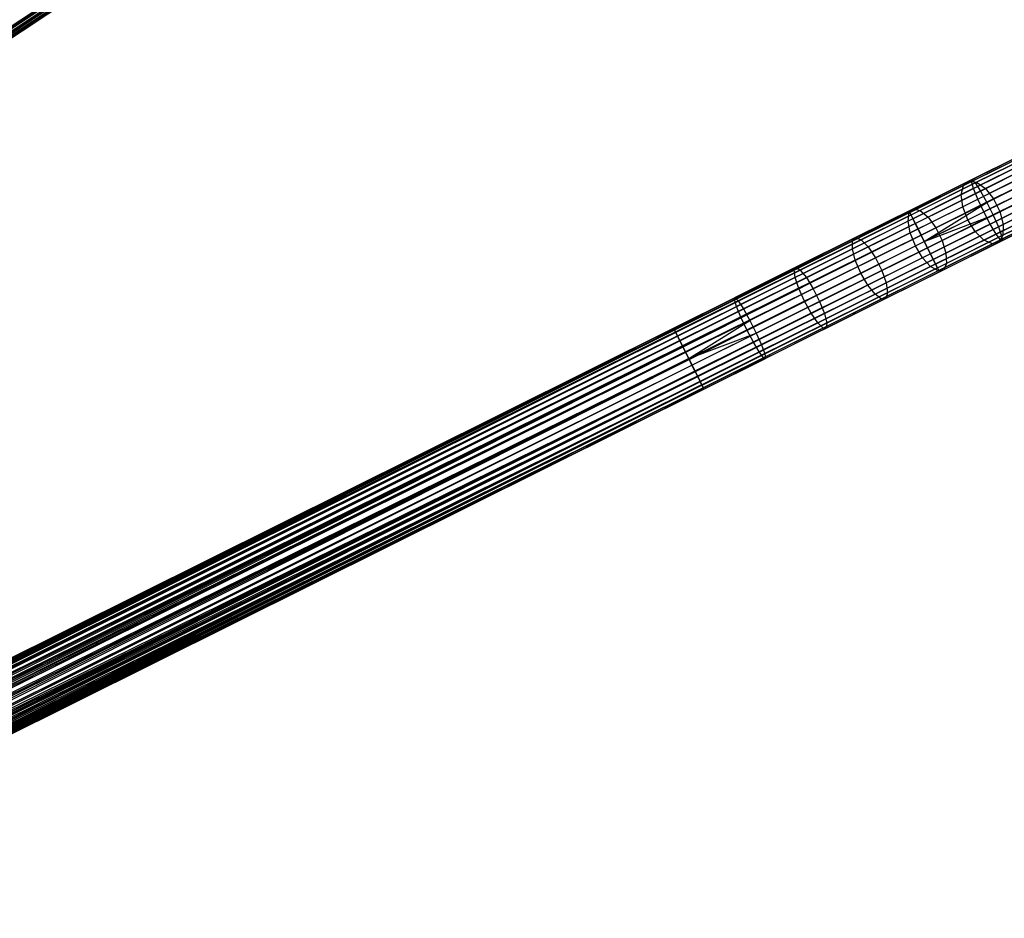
# Model space of a CAD drawing. Extents: x -189 to 189, y -189 to 189.
# Tile 551 of 591: x 124 to 153, y 55 to 82. Entities that reach past the tile are written whole.
import ezdxf

# ---------------------------------------------------------------- set-up
doc = ezdxf.new("R2010")
doc.units = 0
doc.header["$LTSCALE"] = 25.4
doc.layers.get('0').update_dxf_attribs({"linetype": 'CONTINUOUS'})

# ---------------------------------------------------------------- blocks, each defined once
blk = doc.blocks.new('CAMELEON-KENAI-C-12244_STL')
at = {"color": 0}
for p, q in [((140.865, 92.451, -10.169), (36.463, 23.272, -10.169)), ((140.865, 92.451, -10.169), (36.463, 23.272, -10.169)), ((140.865, 92.451, -10.169), (36.531, 23.17, -10)), ((140.865, 92.451, -10.169), (36.531, 23.17, -10)), ((140.865, 92.451, -10.169), (36.578, 23.099, -9.809)), ((140.865, 92.451, -10.169), (36.578, 23.099, -9.809)), ((36.377, 23.401, -8.691), (140.933, 92.349, -9)), ((36.377, 23.401, -8.691), (140.933, 92.349, -9)), ((36.463, 23.272, -8.831), (140.933, 92.349, -9)), ((36.463, 23.272, -8.831), (140.933, 92.349, -9)), ((140.933, 92.349, -9), (36.531, 23.17, -9)), ((140.933, 92.349, -9), (36.531, 23.17, -9)), ((140.933, 92.349, -9), (36.578, 23.099, -9.191)), ((140.933, 92.349, -9), (36.578, 23.099, -9.191)), ((140.98, 92.278, -9.809), (36.578, 23.099, -9.809)), ((140.98, 92.278, -9.809), (36.578, 23.099, -9.809)), ((141.004, 92.242, -9.395), (36.578, 23.099, -9.191)), ((141.004, 92.242, -9.395), (36.578, 23.099, -9.191)), ((140.98, 92.278, -9.809), (36.602, 23.062, -9.605)), ((140.98, 92.278, -9.809), (36.602, 23.062, -9.395)), ((140.98, 92.278, -9.809), (36.602, 23.062, -9.605)), ((140.98, 92.278, -9.809), (36.602, 23.062, -9.395)), ((141.004, 92.242, -9.395), (36.602, 23.062, -9.395)), ((141.004, 92.242, -9.395), (36.602, 23.062, -9.395)), ((52.282, 34.158, -158.586), (134.453, 88.202, -158.831)), ((52.282, 34.158, -158.586), (134.453, 88.202, -158.831)), ((52.382, 34.007, -158.691), (134.453, 88.202, -158.831)), ((52.382, 34.007, -158.691), (134.453, 88.202, -158.831)), ((52.468, 33.877, -158.831), (134.453, 88.202, -158.831)), ((52.468, 33.877, -158.831), (134.453, 88.202, -158.831)), ((52.468, 33.877, -160.169), (134.521, 88.1, -160)), ((52.468, 33.877, -160.169), (134.521, 88.1, -160)), ((52.468, 33.877, -158.831), (134.568, 88.029, -159.191)), ((52.468, 33.877, -158.831), (134.568, 88.029, -159.191)), ((52.536, 33.775, -160), (134.521, 88.1, -160)), ((52.536, 33.775, -160), (134.521, 88.1, -160)), ((52.536, 33.775, -159), (134.568, 88.029, -159.191)), ((52.536, 33.775, -159), (134.568, 88.029, -159.191)), ((52.583, 33.704, -159.809), (134.521, 88.1, -160)), ((52.583, 33.704, -159.809), (134.521, 88.1, -160)), ((52.583, 33.704, -159.191), (134.568, 88.029, -159.191)), ((52.583, 33.704, -159.191), (134.568, 88.029, -159.191)), ((52.583, 33.704, -159.191), (134.592, 87.993, -159.605)), ((52.583, 33.704, -159.191), (134.592, 87.993, -159.605)), ((52.583, 33.704, -159.809), (134.592, 87.993, -159.605)), ((52.583, 33.704, -159.809), (134.592, 87.993, -159.605)), ((52.607, 33.668, -159.395), (134.592, 87.993, -159.605)), ((52.607, 33.668, -159.395), (134.592, 87.993, -159.605)), ((52.607, 33.668, -159.605), (134.592, 87.993, -159.605)), ((52.607, 33.668, -159.605), (134.592, 87.993, -159.605)), ((152.227, 76.914, -9.501), (154.049, 77.822, -9.817)), ((152.227, 76.914, -9.501), (154.049, 77.822, -9.817)), ((153.477, 77.488, -155.747), (151.974, 76.74, -156.777)), ((153.477, 77.488, -155.747), (151.974, 76.74, -156.777)), ((153.667, 77.631, -156.089), (152.132, 76.867, -157.14)), ((153.667, 77.631, -156.089), (152.132, 76.867, -157.14)), ((152.208, 76.857, -9.912), (153.993, 77.746, -10.222)), ((152.208, 76.857, -9.912), (153.993, 77.746, -10.222)), ((152.268, 76.654, -10.271), (154.02, 77.527, -10.574)), ((152.268, 76.654, -10.271), (154.02, 77.527, -10.574)), ((152.32, 76.817, -9.108), (154.179, 77.743, -9.43)), ((152.32, 76.817, -9.108), (154.179, 77.743, -9.43)), ((153.924, 77.616, -156.415), (152.359, 76.837, -157.487)), ((153.924, 77.616, -156.415), (152.359, 76.837, -157.487)), ((152.473, 76.582, -8.8), (154.359, 77.522, -9.127)), ((152.473, 76.582, -8.8), (154.359, 77.522, -9.127)), ((153.387, 77.211, -155.45), (151.912, 76.477, -156.461)), ((153.387, 77.211, -155.45), (151.912, 76.477, -156.461)), ((152.395, 76.342, -10.514), (154.126, 77.203, -10.814)), ((152.395, 76.342, -10.514), (154.126, 77.203, -10.814)), ((154.204, 77.445, -156.67), (152.616, 76.654, -157.758)), ((154.204, 77.445, -156.67), (152.616, 76.654, -157.758)), ((152.657, 76.25, -8.632), (154.559, 77.197, -8.961)), ((152.657, 76.25, -8.632), (154.559, 77.197, -8.961)), ((150.385, 75.997, -9.395), (152.227, 76.914, -9.501)), ((150.385, 75.997, -9.395), (152.227, 76.914, -9.501)), ((152.208, 76.857, -9.912), (152.227, 76.914, -9.501)), ((152.208, 76.857, -9.912), (152.227, 76.914, -9.501)), ((152.227, 76.914, -9.501), (152.32, 76.817, -9.108)), ((152.227, 76.914, -9.501), (152.32, 76.817, -9.108)), ((154.459, 77.147, -156.809), (152.858, 76.35, -157.907)), ((154.459, 77.147, -156.809), (152.858, 76.35, -157.907)), ((151.974, 76.74, -156.777), (150.387, 75.95, -157.635)), ((151.974, 76.74, -156.777), (150.387, 75.95, -157.635)), ((150.404, 75.958, -9.809), (152.208, 76.857, -9.912)), ((150.404, 75.958, -9.809), (152.208, 76.857, -9.912)), ((150.442, 75.882, -9), (152.32, 76.817, -9.108)), ((150.442, 75.882, -9), (152.32, 76.817, -9.108)), ((150.497, 75.772, -10.169), (152.268, 76.654, -10.271)), ((150.497, 75.772, -10.169), (152.268, 76.654, -10.271)), ((152.132, 76.867, -157.14), (150.512, 76.06, -158.015)), ((152.132, 76.867, -157.14), (150.512, 76.06, -158.015)), ((152.359, 76.837, -157.487), (150.707, 76.014, -158.38)), ((152.359, 76.837, -157.487), (150.707, 76.014, -158.38)), ((152.616, 76.654, -157.758), (150.939, 75.819, -158.664)), ((152.616, 76.654, -157.758), (150.939, 75.819, -158.664)), ((151.912, 76.477, -156.461), (151.974, 76.74, -156.777)), ((151.912, 76.477, -156.461), (151.974, 76.74, -156.777)), ((153.414, 76.849, -155.248), (151.957, 76.123, -156.247)), ((153.414, 76.849, -155.248), (151.957, 76.123, -156.247)), ((151.974, 76.74, -156.777), (152.132, 76.867, -157.14)), ((151.974, 76.74, -156.777), (152.132, 76.867, -157.14)), ((152.132, 76.867, -157.14), (152.359, 76.837, -157.487)), ((152.132, 76.867, -157.14), (152.359, 76.837, -157.487)), ((152.268, 76.654, -10.271), (152.208, 76.857, -9.912)), ((152.268, 76.654, -10.271), (152.208, 76.857, -9.912)), ((152.395, 76.342, -10.514), (152.268, 76.654, -10.271)), ((152.395, 76.342, -10.514), (152.268, 76.654, -10.271)), ((152.32, 76.817, -9.108), (152.473, 76.582, -8.8)), ((152.32, 76.817, -9.108), (152.473, 76.582, -8.8)), ((152.359, 76.837, -157.487), (152.616, 76.654, -157.758)), ((152.359, 76.837, -157.487), (152.616, 76.654, -157.758)), ((154.291, 76.831, -10.898), (152.569, 75.974, -10.6)), ((154.291, 76.831, -10.898), (152.569, 75.974, -10.6)), ((152.616, 76.654, -157.758), (152.858, 76.35, -157.907)), ((152.616, 76.654, -157.758), (152.858, 76.35, -157.907)), ((152.843, 75.878, -8.632), (154.745, 76.825, -8.961)), ((152.843, 75.878, -8.632), (154.745, 76.825, -8.961)), ((154.644, 76.775, -156.809), (153.043, 75.978, -157.907)), ((154.644, 76.775, -156.809), (153.043, 75.978, -157.907)), ((151.912, 76.477, -156.461), (150.354, 75.701, -157.303)), ((151.912, 76.477, -156.461), (150.354, 75.701, -157.303)), ((150.566, 75.633, -8.691), (152.473, 76.582, -8.8)), ((150.566, 75.633, -8.691), (152.473, 76.582, -8.8)), ((150.647, 75.471, -10.414), (152.395, 76.342, -10.514)), ((150.647, 75.471, -10.414), (152.395, 76.342, -10.514)), ((152.858, 76.35, -157.907), (151.167, 75.508, -158.82)), ((152.858, 76.35, -157.907), (151.167, 75.508, -158.82)), ((151.957, 76.123, -156.247), (151.912, 76.477, -156.461)), ((151.957, 76.123, -156.247), (151.912, 76.477, -156.461)), ((152.101, 75.741, -156.171), (153.551, 76.463, -155.177)), ((152.101, 75.741, -156.171), (153.551, 76.463, -155.177)), ((152.569, 75.974, -10.6), (152.395, 76.342, -10.514)), ((152.569, 75.974, -10.6), (152.395, 76.342, -10.514)), ((152.473, 76.582, -8.8), (152.657, 76.25, -8.632)), ((152.473, 76.582, -8.8), (152.657, 76.25, -8.632)), ((152.758, 75.614, -10.514), (154.488, 76.475, -10.814)), ((152.758, 75.614, -10.514), (154.488, 76.475, -10.814)), ((152.858, 76.35, -157.907), (153.043, 75.978, -157.907)), ((152.858, 76.35, -157.907), (153.043, 75.978, -157.907)), ((152.997, 75.53, -8.8), (154.883, 76.469, -9.127)), ((152.997, 75.53, -8.8), (154.883, 76.469, -9.127)), ((154.728, 76.392, -156.67), (153.14, 75.602, -157.758)), ((154.728, 76.392, -156.67), (153.14, 75.602, -157.758)), ((150.512, 76.06, -158.015), (148.821, 75.218, -158.705)), ((150.512, 76.06, -158.015), (148.821, 75.218, -158.705)), ((150.387, 75.95, -157.635), (150.512, 76.06, -158.015)), ((150.387, 75.95, -157.635), (150.512, 76.06, -158.015)), ((151.957, 76.123, -156.247), (150.419, 75.357, -157.078)), ((151.957, 76.123, -156.247), (150.419, 75.357, -157.078)), ((150.512, 76.06, -158.015), (150.707, 76.014, -158.38)), ((150.512, 76.06, -158.015), (150.707, 76.014, -158.38)), ((150.735, 75.293, -8.522), (152.657, 76.25, -8.632)), ((150.735, 75.293, -8.522), (152.657, 76.25, -8.632)), ((150.828, 75.107, -8.5), (152.657, 76.25, -8.632)), ((150.828, 75.107, -8.5), (152.657, 76.25, -8.632)), ((152.101, 75.741, -156.171), (151.957, 76.123, -156.247)), ((152.101, 75.741, -156.171), (151.957, 76.123, -156.247)), ((153.776, 76.121, -155.248), (152.32, 75.395, -156.247)), ((153.776, 76.121, -155.248), (152.32, 75.395, -156.247)), ((152.657, 76.25, -8.632), (152.843, 75.878, -8.632)), ((152.657, 76.25, -8.632), (152.843, 75.878, -8.632)), ((152.93, 75.324, -10.271), (154.683, 76.196, -10.574)), ((152.93, 75.324, -10.271), (154.683, 76.196, -10.574)), ((153.056, 75.154, -9.912), (154.841, 76.043, -10.222)), ((153.056, 75.154, -9.912), (154.841, 76.043, -10.222)), ((153.092, 75.267, -9.108), (154.951, 76.192, -9.43)), ((153.092, 75.267, -9.108), (154.951, 76.192, -9.43)), ((153.113, 75.134, -9.501), (154.936, 76.041, -9.817)), ((153.113, 75.134, -9.501), (154.936, 76.041, -9.817)), ((154.696, 76.065, -156.415), (153.131, 75.286, -157.487)), ((154.696, 76.065, -156.415), (153.131, 75.286, -157.487)), ((150.385, 75.997, -9.395), (38.273, 20.172, -9.395)), ((150.385, 75.997, -9.395), (38.273, 20.172, -9.605)), ((150.385, 75.997, -9.395), (38.273, 20.172, -9.395)), ((150.385, 75.997, -9.395), (38.273, 20.172, -9.605)), ((150.442, 75.882, -9), (38.273, 20.172, -9.395)), ((150.442, 75.882, -9), (38.273, 20.172, -9.395)), ((150.385, 75.997, -9.395), (38.292, 20.133, -9.809)), ((150.385, 75.997, -9.395), (38.292, 20.133, -9.809)), ((150.404, 75.958, -9.809), (38.292, 20.133, -9.809)), ((150.404, 75.958, -9.809), (38.292, 20.133, -9.809)), ((150.442, 75.882, -9), (38.292, 20.133, -9.191)), ((150.442, 75.882, -9), (38.292, 20.133, -9.191)), ((150.404, 75.958, -9.809), (38.33, 20.057, -10)), ((150.404, 75.958, -9.809), (38.33, 20.057, -10)), ((38.33, 20.057, -9), (150.442, 75.882, -9)), ((38.33, 20.057, -9), (150.442, 75.882, -9)), ((150.404, 75.958, -9.809), (38.385, 19.947, -10.169)), ((150.404, 75.958, -9.809), (38.385, 19.947, -10.169)), ((38.385, 19.947, -8.831), (150.442, 75.882, -9)), ((38.385, 19.947, -8.831), (150.442, 75.882, -9)), ((150.497, 75.772, -10.169), (38.385, 19.947, -10.169)), ((150.497, 75.772, -10.169), (38.385, 19.947, -10.169)), ((150.497, 75.772, -10.169), (38.454, 19.808, -10.309)), ((150.497, 75.772, -10.169), (38.454, 19.808, -10.309)), ((150.387, 75.95, -157.635), (148.731, 75.125, -158.31)), ((150.387, 75.95, -157.635), (148.731, 75.125, -158.31)), ((150.707, 76.014, -158.38), (148.983, 75.156, -159.083)), ((150.707, 76.014, -158.38), (148.983, 75.156, -159.083)), ((150.939, 75.819, -158.664), (149.189, 74.947, -159.378)), ((150.939, 75.819, -158.664), (149.189, 74.947, -159.378)), ((150.354, 75.701, -157.303), (150.387, 75.95, -157.635)), ((150.354, 75.701, -157.303), (150.387, 75.95, -157.635)), ((150.442, 75.882, -9), (150.385, 75.997, -9.395)), ((150.385, 75.997, -9.395), (150.404, 75.958, -9.809)), ((150.385, 75.997, -9.395), (150.404, 75.958, -9.809)), ((150.442, 75.882, -9), (150.385, 75.997, -9.395)), ((150.404, 75.958, -9.809), (150.497, 75.772, -10.169)), ((150.404, 75.958, -9.809), (150.497, 75.772, -10.169)), ((150.566, 75.633, -8.691), (150.442, 75.882, -9)), ((150.566, 75.633, -8.691), (150.442, 75.882, -9)), ((150.497, 75.772, -10.169), (150.647, 75.471, -10.414)), ((150.497, 75.772, -10.169), (150.647, 75.471, -10.414)), ((150.57, 74.978, -156.998), (152.101, 75.741, -156.171)), ((150.57, 74.978, -156.998), (152.101, 75.741, -156.171)), ((150.707, 76.014, -158.38), (150.939, 75.819, -158.664)), ((150.707, 76.014, -158.38), (150.939, 75.819, -158.664)), ((150.828, 75.107, -10.5), (152.569, 75.974, -10.6)), ((150.828, 75.107, -10.5), (152.569, 75.974, -10.6)), ((150.828, 75.107, -8.5), (152.843, 75.878, -8.632)), ((150.828, 75.107, -8.5), (152.843, 75.878, -8.632)), ((150.921, 74.921, -8.522), (152.843, 75.878, -8.632)), ((150.921, 74.921, -8.522), (152.843, 75.878, -8.632)), ((150.939, 75.819, -158.664), (151.167, 75.508, -158.82)), ((150.939, 75.819, -158.664), (151.167, 75.508, -158.82)), ((153.043, 75.978, -157.907), (151.352, 75.136, -158.82)), ((153.043, 75.978, -157.907), (151.352, 75.136, -158.82)), ((152.32, 75.395, -156.247), (152.101, 75.741, -156.171)), ((152.32, 75.395, -156.247), (152.101, 75.741, -156.171)), ((152.758, 75.614, -10.514), (152.569, 75.974, -10.6)), ((152.758, 75.614, -10.514), (152.569, 75.974, -10.6)), ((154.05, 75.881, -155.45), (152.575, 75.146, -156.461)), ((154.05, 75.881, -155.45), (152.575, 75.146, -156.461)), ((154.325, 75.786, -155.747), (152.822, 75.037, -156.777)), ((154.325, 75.786, -155.747), (152.822, 75.037, -156.777)), ((152.843, 75.878, -8.632), (152.997, 75.53, -8.8)), ((152.843, 75.878, -8.632), (152.997, 75.53, -8.8)), ((154.553, 75.851, -156.089), (153.019, 75.087, -157.14)), ((154.553, 75.851, -156.089), (153.019, 75.087, -157.14)), ((153.043, 75.978, -157.907), (153.14, 75.602, -157.758)), ((153.043, 75.978, -157.907), (153.14, 75.602, -157.758)), ((38.385, 19.947, -8.831), (150.566, 75.633, -8.691)), ((38.385, 19.947, -8.831), (150.566, 75.633, -8.691)), ((38.454, 19.808, -8.691), (150.566, 75.633, -8.691)), ((38.454, 19.808, -8.691), (150.566, 75.633, -8.691)), ((150.647, 75.471, -10.414), (38.454, 19.808, -10.309)), ((150.647, 75.471, -10.414), (38.454, 19.808, -10.309)), ((150.647, 75.471, -10.414), (38.535, 19.646, -10.414)), ((150.647, 75.471, -10.414), (38.535, 19.646, -10.414)), ((38.623, 19.468, -10.478), (150.647, 75.471, -10.414)), ((38.623, 19.468, -10.478), (150.647, 75.471, -10.414)), ((38.716, 19.282, -10.5), (150.647, 75.471, -10.414)), ((38.716, 19.282, -10.5), (150.647, 75.471, -10.414)), ((150.354, 75.701, -157.303), (148.728, 74.891, -157.966)), ((150.354, 75.701, -157.303), (148.728, 74.891, -157.966)), ((151.167, 75.508, -158.82), (149.403, 74.629, -159.54)), ((151.167, 75.508, -158.82), (149.403, 74.629, -159.54)), ((150.419, 75.357, -157.078), (150.354, 75.701, -157.303)), ((150.419, 75.357, -157.078), (150.354, 75.701, -157.303)), ((150.735, 75.293, -8.522), (150.566, 75.633, -8.691)), ((150.735, 75.293, -8.522), (150.566, 75.633, -8.691)), ((150.647, 75.471, -10.414), (150.828, 75.107, -10.5)), ((150.647, 75.471, -10.414), (150.828, 75.107, -10.5)), ((151.009, 74.743, -10.414), (152.758, 75.614, -10.514)), ((151.009, 74.743, -10.414), (152.758, 75.614, -10.514)), ((151.09, 74.581, -8.691), (152.997, 75.53, -8.8)), ((151.09, 74.581, -8.691), (152.997, 75.53, -8.8)), ((151.167, 75.508, -158.82), (151.352, 75.136, -158.82)), ((151.167, 75.508, -158.82), (151.352, 75.136, -158.82)), ((153.14, 75.602, -157.758), (151.463, 74.766, -158.664)), ((153.14, 75.602, -157.758), (151.463, 74.766, -158.664)), ((152.93, 75.324, -10.271), (152.758, 75.614, -10.514)), ((152.93, 75.324, -10.271), (152.758, 75.614, -10.514)), ((152.997, 75.53, -8.8), (153.092, 75.267, -9.108)), ((152.997, 75.53, -8.8), (153.092, 75.267, -9.108)), ((153.14, 75.602, -157.758), (153.131, 75.286, -157.487)), ((153.14, 75.602, -157.758), (153.131, 75.286, -157.487)), ((38.454, 19.808, -8.691), (150.735, 75.293, -8.522)), ((38.454, 19.808, -8.691), (150.735, 75.293, -8.522)), ((38.535, 19.646, -8.586), (150.735, 75.293, -8.522)), ((38.535, 19.646, -8.586), (150.735, 75.293, -8.522)), ((150.735, 75.293, -8.522), (38.623, 19.468, -8.522)), ((150.735, 75.293, -8.522), (38.623, 19.468, -8.522)), ((148.821, 75.218, -158.705), (147.077, 74.35, -159.203)), ((148.821, 75.218, -158.705), (147.077, 74.35, -159.203)), ((148.731, 75.125, -158.31), (148.821, 75.218, -158.705)), ((148.731, 75.125, -158.31), (148.821, 75.218, -158.705)), ((150.419, 75.357, -157.078), (148.813, 74.558, -157.733)), ((150.419, 75.357, -157.078), (148.813, 74.558, -157.733)), ((148.821, 75.218, -158.705), (148.983, 75.156, -159.083)), ((148.821, 75.218, -158.705), (148.983, 75.156, -159.083)), ((150.57, 74.978, -156.998), (150.419, 75.357, -157.078)), ((150.57, 74.978, -156.998), (150.419, 75.357, -157.078)), ((150.828, 75.107, -8.5), (150.735, 75.293, -8.522)), ((150.828, 75.107, -8.5), (150.735, 75.293, -8.522)), ((152.32, 75.395, -156.247), (150.781, 74.629, -157.078)), ((152.32, 75.395, -156.247), (150.781, 74.629, -157.078)), ((151.159, 74.442, -10.169), (152.93, 75.324, -10.271)), ((151.159, 74.442, -10.169), (152.93, 75.324, -10.271)), ((151.214, 74.332, -9), (153.092, 75.267, -9.108)), ((151.214, 74.332, -9), (153.092, 75.267, -9.108)), ((153.131, 75.286, -157.487), (151.479, 74.464, -158.38)), ((153.131, 75.286, -157.487), (151.479, 74.464, -158.38)), ((152.575, 75.146, -156.461), (152.32, 75.395, -156.247)), ((152.575, 75.146, -156.461), (152.32, 75.395, -156.247)), ((153.056, 75.154, -9.912), (152.93, 75.324, -10.271)), ((153.056, 75.154, -9.912), (152.93, 75.324, -10.271)), ((153.131, 75.286, -157.487), (153.019, 75.087, -157.14)), ((153.131, 75.286, -157.487), (153.019, 75.087, -157.14)), ((153.092, 75.267, -9.108), (153.113, 75.134, -9.501)), ((153.092, 75.267, -9.108), (153.113, 75.134, -9.501)), ((38.716, 19.282, -8.5), (150.828, 75.107, -8.5)), ((38.716, 19.282, -8.5), (150.828, 75.107, -8.5)), ((38.716, 19.282, -10.5), (150.828, 75.107, -10.5)), ((38.716, 19.282, -10.5), (150.828, 75.107, -10.5)), ((38.809, 19.096, -10.478), (150.828, 75.107, -10.5)), ((38.809, 19.096, -10.478), (150.828, 75.107, -10.5)), ((38.809, 19.096, -8.522), (150.921, 74.921, -8.522)), ((38.809, 19.096, -8.522), (150.921, 74.921, -8.522)), ((38.897, 18.918, -10.414), (150.828, 75.107, -10.5)), ((38.897, 18.918, -10.414), (150.828, 75.107, -10.5)), ((148.731, 75.125, -158.31), (147.023, 74.274, -158.798)), ((148.731, 75.125, -158.31), (147.023, 74.274, -158.798)), ((148.728, 74.891, -157.966), (147.051, 74.056, -158.445)), ((148.728, 74.891, -157.966), (147.051, 74.056, -158.445)), ((148.983, 75.156, -159.083), (147.204, 74.27, -159.591)), ((148.983, 75.156, -159.083), (147.204, 74.27, -159.591)), ((149.189, 74.947, -159.378), (147.383, 74.048, -159.894)), ((149.189, 74.947, -159.378), (147.383, 74.048, -159.894)), ((148.728, 74.891, -157.966), (148.731, 75.125, -158.31)), ((148.728, 74.891, -157.966), (148.731, 75.125, -158.31)), ((148.813, 74.558, -157.733), (148.728, 74.891, -157.966)), ((148.813, 74.558, -157.733), (148.728, 74.891, -157.966)), ((148.972, 74.183, -157.65), (150.57, 74.978, -156.998)), ((148.972, 74.183, -157.65), (150.57, 74.978, -156.998)), ((148.983, 75.156, -159.083), (149.189, 74.947, -159.378)), ((148.983, 75.156, -159.083), (149.189, 74.947, -159.378)), ((149.189, 74.947, -159.378), (149.403, 74.629, -159.54)), ((149.189, 74.947, -159.378), (149.403, 74.629, -159.54)), ((151.352, 75.136, -158.82), (149.588, 74.257, -159.54)), ((151.352, 75.136, -158.82), (149.588, 74.257, -159.54)), ((150.781, 74.629, -157.078), (150.57, 74.978, -156.998)), ((150.781, 74.629, -157.078), (150.57, 74.978, -156.998)), ((150.828, 75.107, -10.5), (151.009, 74.743, -10.414)), ((150.921, 74.921, -8.522), (150.828, 75.107, -8.5)), ((150.921, 74.921, -8.522), (150.828, 75.107, -8.5)), ((150.828, 75.107, -10.5), (151.009, 74.743, -10.414)), ((151.09, 74.581, -8.691), (150.921, 74.921, -8.522)), ((151.09, 74.581, -8.691), (150.921, 74.921, -8.522)), ((152.575, 75.146, -156.461), (151.016, 74.37, -157.303)), ((152.575, 75.146, -156.461), (151.016, 74.37, -157.303)), ((152.822, 75.037, -156.777), (151.235, 74.247, -157.635)), ((152.822, 75.037, -156.777), (151.235, 74.247, -157.635)), ((151.252, 74.255, -9.809), (153.056, 75.154, -9.912)), ((151.252, 74.255, -9.809), (153.056, 75.154, -9.912)), ((151.271, 74.217, -9.395), (153.113, 75.134, -9.501)), ((151.271, 74.217, -9.395), (153.113, 75.134, -9.501)), ((151.352, 75.136, -158.82), (151.463, 74.766, -158.664)), ((151.352, 75.136, -158.82), (151.463, 74.766, -158.664)), ((153.019, 75.087, -157.14), (151.398, 74.28, -158.015)), ((153.019, 75.087, -157.14), (151.398, 74.28, -158.015)), ((152.822, 75.037, -156.777), (152.575, 75.146, -156.461)), ((152.822, 75.037, -156.777), (152.575, 75.146, -156.461)), ((153.019, 75.087, -157.14), (152.822, 75.037, -156.777)), ((153.019, 75.087, -157.14), (152.822, 75.037, -156.777)), ((153.113, 75.134, -9.501), (153.056, 75.154, -9.912)), ((153.113, 75.134, -9.501), (153.056, 75.154, -9.912)), ((151.009, 74.743, -10.414), (38.897, 18.918, -10.414)), ((151.009, 74.743, -10.414), (38.897, 18.918, -10.414)), ((151.009, 74.743, -10.414), (38.978, 18.756, -10.309)), ((151.009, 74.743, -10.414), (38.978, 18.756, -10.309)), ((151.009, 74.743, -10.414), (39.047, 18.617, -10.169)), ((151.009, 74.743, -10.414), (39.047, 18.617, -10.169)), ((149.403, 74.629, -159.54), (147.583, 73.723, -160.059)), ((149.403, 74.629, -159.54), (147.583, 73.723, -160.059)), ((150.781, 74.629, -157.078), (149.176, 73.83, -157.733)), ((150.781, 74.629, -157.078), (149.176, 73.83, -157.733)), ((149.403, 74.629, -159.54), (149.588, 74.257, -159.54)), ((149.403, 74.629, -159.54), (149.588, 74.257, -159.54)), ((151.463, 74.766, -158.664), (149.713, 73.895, -159.378)), ((151.463, 74.766, -158.664), (149.713, 73.895, -159.378)), ((151.016, 74.37, -157.303), (150.781, 74.629, -157.078)), ((151.016, 74.37, -157.303), (150.781, 74.629, -157.078)), ((151.009, 74.743, -10.414), (151.159, 74.442, -10.169)), ((151.009, 74.743, -10.414), (151.159, 74.442, -10.169)), ((151.463, 74.766, -158.664), (151.479, 74.464, -158.38)), ((151.463, 74.766, -158.664), (151.479, 74.464, -158.38)), ((38.809, 19.096, -8.522), (151.09, 74.581, -8.691)), ((38.809, 19.096, -8.522), (151.09, 74.581, -8.691)), ((38.897, 18.918, -8.586), (151.09, 74.581, -8.691)), ((38.897, 18.918, -8.586), (151.09, 74.581, -8.691)), ((151.09, 74.581, -8.691), (38.978, 18.756, -8.691)), ((151.09, 74.581, -8.691), (38.978, 18.756, -8.691)), ((38.978, 18.756, -8.691), (151.214, 74.332, -9)), ((38.978, 18.756, -8.691), (151.214, 74.332, -9)), ((151.159, 74.442, -10.169), (39.047, 18.617, -10.169)), ((151.159, 74.442, -10.169), (39.047, 18.617, -10.169)), ((39.047, 18.617, -8.831), (151.214, 74.332, -9)), ((39.047, 18.617, -8.831), (151.214, 74.332, -9)), ((151.159, 74.442, -10.169), (39.102, 18.507, -10)), ((151.159, 74.442, -10.169), (39.102, 18.507, -10)), ((151.214, 74.332, -9), (39.102, 18.507, -9)), ((151.214, 74.332, -9), (39.102, 18.507, -9)), ((151.159, 74.442, -10.169), (39.14, 18.43, -9.809)), ((151.159, 74.442, -10.169), (39.14, 18.43, -9.809)), ((151.214, 74.332, -9), (39.14, 18.43, -9.191)), ((151.214, 74.332, -9), (39.14, 18.43, -9.191)), ((147.077, 74.35, -159.203), (145.297, 73.464, -159.504)), ((147.077, 74.35, -159.203), (145.297, 73.464, -159.504)), ((147.023, 74.274, -158.798), (147.077, 74.35, -159.203)), ((147.023, 74.274, -158.798), (147.077, 74.35, -159.203)), ((147.077, 74.35, -159.203), (147.204, 74.27, -159.591)), ((147.077, 74.35, -159.203), (147.204, 74.27, -159.591)), ((148.813, 74.558, -157.733), (147.158, 73.734, -158.206)), ((148.813, 74.558, -157.733), (147.158, 73.734, -158.206)), ((148.972, 74.183, -157.65), (148.813, 74.558, -157.733)), ((148.972, 74.183, -157.65), (148.813, 74.558, -157.733)), ((151.016, 74.37, -157.303), (149.391, 73.561, -157.966)), ((151.016, 74.37, -157.303), (149.391, 73.561, -157.966)), ((151.479, 74.464, -158.38), (149.755, 73.605, -159.083)), ((151.479, 74.464, -158.38), (149.755, 73.605, -159.083)), ((151.235, 74.247, -157.635), (151.016, 74.37, -157.303)), ((151.235, 74.247, -157.635), (151.016, 74.37, -157.303)), ((151.214, 74.332, -9), (151.09, 74.581, -8.691)), ((151.214, 74.332, -9), (151.09, 74.581, -8.691)), ((151.159, 74.442, -10.169), (151.252, 74.255, -9.809)), ((151.159, 74.442, -10.169), (151.252, 74.255, -9.809)), ((151.271, 74.217, -9.395), (151.214, 74.332, -9)), ((151.271, 74.217, -9.395), (151.214, 74.332, -9)), ((151.479, 74.464, -158.38), (151.398, 74.28, -158.015)), ((151.479, 74.464, -158.38), (151.398, 74.28, -158.015)), ((151.252, 74.255, -9.809), (39.14, 18.43, -9.809)), ((151.252, 74.255, -9.809), (39.14, 18.43, -9.809)), ((151.271, 74.217, -9.395), (39.14, 18.43, -9.191)), ((151.271, 74.217, -9.395), (39.14, 18.43, -9.191)), ((151.252, 74.255, -9.809), (39.159, 18.392, -9.605)), ((151.252, 74.255, -9.809), (39.159, 18.392, -9.395)), ((151.252, 74.255, -9.809), (39.159, 18.392, -9.605)), ((151.252, 74.255, -9.809), (39.159, 18.392, -9.395)), ((151.271, 74.217, -9.395), (39.159, 18.392, -9.395)), ((151.271, 74.217, -9.395), (39.159, 18.392, -9.395)), ((147.023, 74.274, -158.798), (145.279, 73.406, -159.092)), ((147.023, 74.274, -158.798), (145.279, 73.406, -159.092)), ((147.051, 74.056, -158.445), (145.34, 73.204, -158.734)), ((147.051, 74.056, -158.445), (145.34, 73.204, -158.734)), ((147.204, 74.27, -159.591), (145.39, 73.366, -159.897)), ((147.204, 74.27, -159.591), (145.39, 73.366, -159.897)), ((147.383, 74.048, -159.894), (145.541, 73.131, -160.205)), ((147.383, 74.048, -159.894), (145.541, 73.131, -160.205)), ((147.051, 74.056, -158.445), (147.023, 74.274, -158.798)), ((147.051, 74.056, -158.445), (147.023, 74.274, -158.798)), ((147.158, 73.734, -158.206), (147.051, 74.056, -158.445)), ((147.158, 73.734, -158.206), (147.051, 74.056, -158.445)), ((147.204, 74.27, -159.591), (147.383, 74.048, -159.894)), ((147.204, 74.27, -159.591), (147.383, 74.048, -159.894)), ((147.323, 73.362, -158.121), (148.972, 74.183, -157.65)), ((147.323, 73.362, -158.121), (148.972, 74.183, -157.65)), ((147.383, 74.048, -159.894), (147.583, 73.723, -160.059)), ((147.383, 74.048, -159.894), (147.583, 73.723, -160.059)), ((149.588, 74.257, -159.54), (147.768, 73.351, -160.059)), ((149.588, 74.257, -159.54), (147.768, 73.351, -160.059)), ((149.176, 73.83, -157.733), (148.972, 74.183, -157.65)), ((149.176, 73.83, -157.733), (148.972, 74.183, -157.65)), ((151.235, 74.247, -157.635), (149.579, 73.422, -158.31)), ((151.235, 74.247, -157.635), (149.579, 73.422, -158.31)), ((149.588, 74.257, -159.54), (149.713, 73.895, -159.378)), ((149.588, 74.257, -159.54), (149.713, 73.895, -159.378)), ((151.398, 74.28, -158.015), (149.707, 73.438, -158.705)), ((151.398, 74.28, -158.015), (149.707, 73.438, -158.705)), ((151.398, 74.28, -158.015), (151.235, 74.247, -157.635)), ((151.398, 74.28, -158.015), (151.235, 74.247, -157.635)), ((151.252, 74.255, -9.809), (151.271, 74.217, -9.395)), ((151.252, 74.255, -9.809), (151.271, 74.217, -9.395)), ((147.158, 73.734, -158.206), (145.468, 72.892, -158.491)), ((147.158, 73.734, -158.206), (145.468, 72.892, -158.491)), ((147.583, 73.723, -160.059), (145.726, 72.798, -160.373)), ((147.583, 73.723, -160.059), (145.726, 72.798, -160.373)), ((147.323, 73.362, -158.121), (147.158, 73.734, -158.206)), ((147.323, 73.362, -158.121), (147.158, 73.734, -158.206)), ((149.176, 73.83, -157.733), (147.52, 73.005, -158.206)), ((149.176, 73.83, -157.733), (147.52, 73.005, -158.206)), ((147.583, 73.723, -160.059), (147.768, 73.351, -160.059)), ((147.583, 73.723, -160.059), (147.768, 73.351, -160.059)), ((149.713, 73.895, -159.378), (147.907, 72.996, -159.894)), ((149.713, 73.895, -159.378), (147.907, 72.996, -159.894)), ((149.391, 73.561, -157.966), (149.176, 73.83, -157.733)), ((149.391, 73.561, -157.966), (149.176, 73.83, -157.733)), ((149.713, 73.895, -159.378), (149.755, 73.605, -159.083)), ((149.713, 73.895, -159.378), (149.755, 73.605, -159.083)), ((143.499, 72.568, -159.605), (145.297, 73.464, -159.504)), ((143.499, 72.568, -159.605), (145.297, 73.464, -159.504)), ((145.279, 73.406, -159.092), (145.297, 73.464, -159.504)), ((145.279, 73.406, -159.092), (145.297, 73.464, -159.504)), ((145.297, 73.464, -159.504), (145.39, 73.366, -159.897)), ((145.297, 73.464, -159.504), (145.39, 73.366, -159.897)), ((149.391, 73.561, -157.966), (147.714, 72.726, -158.445)), ((149.391, 73.561, -157.966), (147.714, 72.726, -158.445)), ((149.707, 73.438, -158.705), (147.963, 72.569, -159.203)), ((149.707, 73.438, -158.705), (147.963, 72.569, -159.203)), ((149.755, 73.605, -159.083), (147.976, 72.72, -159.591)), ((149.755, 73.605, -159.083), (147.976, 72.72, -159.591)), ((149.579, 73.422, -158.31), (149.391, 73.561, -157.966)), ((149.579, 73.422, -158.31), (149.391, 73.561, -157.966)), ((149.707, 73.438, -158.705), (149.579, 73.422, -158.31)), ((149.707, 73.438, -158.705), (149.579, 73.422, -158.31)), ((149.755, 73.605, -159.083), (149.707, 73.438, -158.705)), ((149.755, 73.605, -159.083), (149.707, 73.438, -158.705)), ((143.518, 72.53, -159.191), (145.279, 73.406, -159.092)), ((143.518, 72.53, -159.191), (145.279, 73.406, -159.092)), ((143.556, 72.453, -160), (145.39, 73.366, -159.897)), ((143.556, 72.453, -160), (145.39, 73.366, -159.897)), ((143.611, 72.343, -158.831), (145.34, 73.204, -158.734)), ((143.611, 72.343, -158.831), (145.34, 73.204, -158.734)), ((145.34, 73.204, -158.734), (145.279, 73.406, -159.092)), ((145.34, 73.204, -158.734), (145.279, 73.406, -159.092)), ((145.468, 72.892, -158.491), (145.34, 73.204, -158.734)), ((145.468, 72.892, -158.491), (145.34, 73.204, -158.734)), ((145.39, 73.366, -159.897), (145.541, 73.131, -160.205)), ((145.39, 73.366, -159.897), (145.541, 73.131, -160.205)), ((145.641, 72.524, -158.405), (147.323, 73.362, -158.121)), ((145.641, 72.524, -158.405), (147.323, 73.362, -158.121)), ((147.768, 73.351, -160.059), (145.911, 72.426, -160.373)), ((147.768, 73.351, -160.059), (145.911, 72.426, -160.373)), ((147.52, 73.005, -158.206), (147.323, 73.362, -158.121)), ((147.52, 73.005, -158.206), (147.323, 73.362, -158.121)), ((147.768, 73.351, -160.059), (147.907, 72.996, -159.894)), ((147.768, 73.351, -160.059), (147.907, 72.996, -159.894)), ((149.579, 73.422, -158.31), (147.87, 72.572, -158.798)), ((149.579, 73.422, -158.31), (147.87, 72.572, -158.798)), ((143.68, 72.204, -160.309), (145.541, 73.131, -160.205)), ((143.68, 72.204, -160.309), (145.541, 73.131, -160.205)), ((143.761, 72.042, -158.586), (145.468, 72.892, -158.491)), ((143.761, 72.042, -158.586), (145.468, 72.892, -158.491)), ((145.641, 72.524, -158.405), (145.468, 72.892, -158.491)), ((145.641, 72.524, -158.405), (145.468, 72.892, -158.491)), ((145.541, 73.131, -160.205), (145.726, 72.798, -160.373)), ((145.541, 73.131, -160.205), (145.726, 72.798, -160.373)), ((147.52, 73.005, -158.206), (145.83, 72.164, -158.491)), ((147.52, 73.005, -158.206), (145.83, 72.164, -158.491)), ((147.907, 72.996, -159.894), (146.065, 72.079, -160.205)), ((147.907, 72.996, -159.894), (146.065, 72.079, -160.205)), ((147.714, 72.726, -158.445), (147.52, 73.005, -158.206)), ((147.714, 72.726, -158.445), (147.52, 73.005, -158.206)), ((147.907, 72.996, -159.894), (147.976, 72.72, -159.591)), ((147.907, 72.996, -159.894), (147.976, 72.72, -159.591)), ((55.46, 28.73, -159.605), (143.499, 72.568, -159.605)), ((55.46, 28.73, -159.605), (143.499, 72.568, -159.605)), ((55.479, 28.691, -159.809), (143.499, 72.568, -159.605)), ((55.479, 28.691, -159.809), (143.499, 72.568, -159.605)), ((143.556, 72.453, -160), (143.499, 72.568, -159.605)), ((143.499, 72.568, -159.605), (143.518, 72.53, -159.191)), ((143.556, 72.453, -160), (143.499, 72.568, -159.605)), ((143.499, 72.568, -159.605), (143.518, 72.53, -159.191)), ((143.85, 71.864, -160.478), (145.726, 72.798, -160.373)), ((143.85, 71.864, -160.478), (145.726, 72.798, -160.373)), ((143.942, 71.678, -160.5), (145.726, 72.798, -160.373)), ((143.942, 71.678, -160.5), (145.726, 72.798, -160.373)), ((145.726, 72.798, -160.373), (145.911, 72.426, -160.373)), ((145.726, 72.798, -160.373), (145.911, 72.426, -160.373)), ((147.714, 72.726, -158.445), (146.002, 71.874, -158.734)), ((147.714, 72.726, -158.445), (146.002, 71.874, -158.734)), ((147.87, 72.572, -158.798), (146.127, 71.704, -159.092)), ((147.87, 72.572, -158.798), (146.127, 71.704, -159.092)), ((147.976, 72.72, -159.591), (146.162, 71.816, -159.897)), ((147.976, 72.72, -159.591), (146.162, 71.816, -159.897)), ((147.963, 72.569, -159.203), (146.183, 71.683, -159.504)), ((147.963, 72.569, -159.203), (146.183, 71.683, -159.504)), ((147.87, 72.572, -158.798), (147.714, 72.726, -158.445)), ((147.87, 72.572, -158.798), (147.714, 72.726, -158.445)), ((147.963, 72.569, -159.203), (147.87, 72.572, -158.798)), ((147.963, 72.569, -159.203), (147.87, 72.572, -158.798)), ((147.976, 72.72, -159.591), (147.963, 72.569, -159.203)), ((147.976, 72.72, -159.591), (147.963, 72.569, -159.203)), ((55.46, 28.73, -159.605), (143.518, 72.53, -159.191)), ((55.46, 28.73, -159.605), (143.518, 72.53, -159.191)), ((55.46, 28.73, -159.395), (143.518, 72.53, -159.191)), ((55.46, 28.73, -159.395), (143.518, 72.53, -159.191)), ((55.479, 28.691, -159.191), (143.518, 72.53, -159.191)), ((55.479, 28.691, -159.191), (143.518, 72.53, -159.191)), ((55.479, 28.691, -159.809), (143.556, 72.453, -160)), ((55.479, 28.691, -159.809), (143.556, 72.453, -160)), ((55.479, 28.691, -159.191), (143.611, 72.343, -158.831)), ((55.479, 28.691, -159.191), (143.611, 72.343, -158.831)), ((55.517, 28.615, -160), (143.556, 72.453, -160)), ((55.517, 28.615, -160), (143.556, 72.453, -160)), ((55.517, 28.615, -159), (143.611, 72.343, -158.831)), ((55.517, 28.615, -159), (143.611, 72.343, -158.831)), ((55.572, 28.505, -160.169), (143.556, 72.453, -160)), ((55.572, 28.505, -160.169), (143.556, 72.453, -160)), ((55.572, 28.505, -158.831), (143.611, 72.343, -158.831)), ((55.572, 28.505, -158.831), (143.611, 72.343, -158.831)), ((143.518, 72.53, -159.191), (143.611, 72.343, -158.831)), ((143.518, 72.53, -159.191), (143.611, 72.343, -158.831)), ((143.68, 72.204, -160.309), (143.556, 72.453, -160)), ((143.68, 72.204, -160.309), (143.556, 72.453, -160)), ((143.611, 72.343, -158.831), (143.761, 72.042, -158.586)), ((143.611, 72.343, -158.831), (143.761, 72.042, -158.586)), ((143.942, 71.678, -158.5), (145.641, 72.524, -158.405)), ((143.942, 71.678, -158.5), (145.641, 72.524, -158.405)), ((143.942, 71.678, -160.5), (145.911, 72.426, -160.373)), ((143.942, 71.678, -160.5), (145.911, 72.426, -160.373)), ((144.035, 71.492, -160.478), (145.911, 72.426, -160.373)), ((144.035, 71.492, -160.478), (145.911, 72.426, -160.373)), ((145.83, 72.164, -158.491), (145.641, 72.524, -158.405)), ((145.83, 72.164, -158.491), (145.641, 72.524, -158.405)), ((145.911, 72.426, -160.373), (146.065, 72.079, -160.205)), ((145.911, 72.426, -160.373), (146.065, 72.079, -160.205)), ((55.572, 28.505, -160.169), (143.68, 72.204, -160.309)), ((55.572, 28.505, -160.169), (143.68, 72.204, -160.309)), ((55.572, 28.505, -158.831), (143.761, 72.042, -158.586)), ((55.572, 28.505, -158.831), (143.761, 72.042, -158.586)), ((55.641, 28.366, -160.309), (143.68, 72.204, -160.309)), ((55.641, 28.366, -160.309), (143.68, 72.204, -160.309)), ((55.641, 28.366, -158.691), (143.761, 72.042, -158.586)), ((55.641, 28.366, -158.691), (143.761, 72.042, -158.586)), ((55.722, 28.204, -160.414), (143.68, 72.204, -160.309)), ((55.722, 28.204, -160.414), (143.68, 72.204, -160.309)), ((55.722, 28.204, -158.586), (143.761, 72.042, -158.586)), ((55.722, 28.204, -158.586), (143.761, 72.042, -158.586)), ((143.85, 71.864, -160.478), (143.68, 72.204, -160.309)), ((143.85, 71.864, -160.478), (143.68, 72.204, -160.309)), ((143.761, 72.042, -158.586), (143.942, 71.678, -158.5)), ((143.761, 72.042, -158.586), (143.942, 71.678, -158.5)), ((144.124, 71.314, -158.586), (145.83, 72.164, -158.491)), ((144.124, 71.314, -158.586), (145.83, 72.164, -158.491)), ((144.204, 71.152, -160.309), (146.065, 72.079, -160.205)), ((144.204, 71.152, -160.309), (146.065, 72.079, -160.205)), ((146.002, 71.874, -158.734), (145.83, 72.164, -158.491)), ((146.002, 71.874, -158.734), (145.83, 72.164, -158.491)), ((146.065, 72.079, -160.205), (146.162, 71.816, -159.897)), ((146.065, 72.079, -160.205), (146.162, 71.816, -159.897)), ((55.722, 28.204, -160.414), (143.85, 71.864, -160.478)), ((55.722, 28.204, -160.414), (143.85, 71.864, -160.478)), ((55.811, 28.026, -160.478), (143.85, 71.864, -160.478)), ((55.811, 28.026, -160.478), (143.85, 71.864, -160.478)), ((143.942, 71.678, -160.5), (143.85, 71.864, -160.478)), ((143.942, 71.678, -160.5), (143.85, 71.864, -160.478)), ((144.274, 71.013, -158.831), (146.002, 71.874, -158.734)), ((144.274, 71.013, -158.831), (146.002, 71.874, -158.734)), ((144.328, 70.903, -160), (146.162, 71.816, -159.897)), ((144.328, 70.903, -160), (146.162, 71.816, -159.897)), ((144.366, 70.827, -159.191), (146.127, 71.704, -159.092)), ((144.366, 70.827, -159.191), (146.127, 71.704, -159.092)), ((146.127, 71.704, -159.092), (146.002, 71.874, -158.734)), ((146.127, 71.704, -159.092), (146.002, 71.874, -158.734)), ((146.183, 71.683, -159.504), (146.127, 71.704, -159.092)), ((146.183, 71.683, -159.504), (146.127, 71.704, -159.092)), ((146.162, 71.816, -159.897), (146.183, 71.683, -159.504)), ((146.162, 71.816, -159.897), (146.183, 71.683, -159.504)), ((55.722, 28.204, -158.586), (143.942, 71.678, -158.5)), ((55.722, 28.204, -158.586), (143.942, 71.678, -158.5)), ((55.811, 28.026, -158.522), (143.942, 71.678, -158.5)), ((55.811, 28.026, -158.522), (143.942, 71.678, -158.5)), ((143.942, 71.678, -158.5), (55.903, 27.84, -158.5)), ((55.903, 27.84, -160.5), (143.942, 71.678, -160.5)), ((55.903, 27.84, -160.5), (143.942, 71.678, -160.5)), ((143.942, 71.678, -158.5), (55.903, 27.84, -158.5)), ((55.996, 27.654, -160.478), (144.035, 71.492, -160.478)), ((55.996, 27.654, -160.478), (144.035, 71.492, -160.478)), ((56.085, 27.476, -160.414), (144.035, 71.492, -160.478)), ((56.085, 27.476, -160.414), (144.035, 71.492, -160.478)), ((144.035, 71.492, -160.478), (143.942, 71.678, -160.5)), ((143.942, 71.678, -158.5), (144.124, 71.314, -158.586)), ((143.942, 71.678, -158.5), (144.124, 71.314, -158.586)), ((144.035, 71.492, -160.478), (143.942, 71.678, -160.5)), ((144.204, 71.152, -160.309), (144.035, 71.492, -160.478)), ((144.204, 71.152, -160.309), (144.035, 71.492, -160.478)), ((144.386, 70.788, -159.605), (146.183, 71.683, -159.504)), ((144.386, 70.788, -159.605), (146.183, 71.683, -159.504)), ((55.903, 27.84, -158.5), (144.124, 71.314, -158.586)), ((55.903, 27.84, -158.5), (144.124, 71.314, -158.586)), ((55.996, 27.654, -158.522), (144.124, 71.314, -158.586)), ((55.996, 27.654, -158.522), (144.124, 71.314, -158.586)), ((56.085, 27.476, -158.586), (144.124, 71.314, -158.586)), ((56.085, 27.476, -158.586), (144.124, 71.314, -158.586)), ((56.085, 27.476, -160.414), (144.204, 71.152, -160.309)), ((56.085, 27.476, -160.414), (144.204, 71.152, -160.309)), ((56.165, 27.314, -160.309), (144.204, 71.152, -160.309)), ((56.165, 27.314, -160.309), (144.204, 71.152, -160.309)), ((56.235, 27.175, -160.169), (144.204, 71.152, -160.309)), ((56.235, 27.175, -160.169), (144.204, 71.152, -160.309)), ((144.124, 71.314, -158.586), (144.274, 71.013, -158.831)), ((144.124, 71.314, -158.586), (144.274, 71.013, -158.831)), ((144.328, 70.903, -160), (144.204, 71.152, -160.309)), ((144.328, 70.903, -160), (144.204, 71.152, -160.309)), ((56.085, 27.476, -158.586), (144.274, 71.013, -158.831)), ((56.085, 27.476, -158.586), (144.274, 71.013, -158.831)), ((56.165, 27.314, -158.691), (144.274, 71.013, -158.831)), ((56.165, 27.314, -158.691), (144.274, 71.013, -158.831)), ((56.235, 27.175, -158.831), (144.274, 71.013, -158.831)), ((56.235, 27.175, -158.831), (144.274, 71.013, -158.831)), ((56.235, 27.175, -160.169), (144.328, 70.903, -160)), ((56.235, 27.175, -160.169), (144.328, 70.903, -160)), ((56.289, 27.065, -160), (144.328, 70.903, -160)), ((56.289, 27.065, -160), (144.328, 70.903, -160)), ((56.327, 26.989, -159.809), (144.328, 70.903, -160)), ((56.327, 26.989, -159.809), (144.328, 70.903, -160)), ((144.274, 71.013, -158.831), (144.366, 70.827, -159.191)), ((144.274, 71.013, -158.831), (144.366, 70.827, -159.191)), ((144.386, 70.788, -159.605), (144.328, 70.903, -160)), ((144.386, 70.788, -159.605), (144.328, 70.903, -160)), ((56.235, 27.175, -158.831), (144.366, 70.827, -159.191)), ((56.235, 27.175, -158.831), (144.366, 70.827, -159.191)), ((56.289, 27.065, -159), (144.366, 70.827, -159.191)), ((56.289, 27.065, -159), (144.366, 70.827, -159.191)), ((56.327, 26.989, -159.191), (144.366, 70.827, -159.191)), ((56.327, 26.989, -159.191), (144.366, 70.827, -159.191)), ((56.327, 26.989, -159.191), (144.386, 70.788, -159.605)), ((56.327, 26.989, -159.191), (144.386, 70.788, -159.605)), ((56.327, 26.989, -159.809), (144.386, 70.788, -159.605)), ((56.327, 26.989, -159.809), (144.386, 70.788, -159.605)), ((56.347, 26.95, -159.395), (144.386, 70.788, -159.605)), ((56.347, 26.95, -159.395), (144.386, 70.788, -159.605)), ((56.347, 26.95, -159.605), (144.386, 70.788, -159.605)), ((56.347, 26.95, -159.605), (144.386, 70.788, -159.605)), ((144.366, 70.827, -159.191), (144.386, 70.788, -159.605)), ((144.366, 70.827, -159.191), (144.386, 70.788, -159.605))]:
    blk.add_line(p, q, dxfattribs=at)

msp = doc.modelspace()

# ---------------------------------------------------------------- block references
at = {"color": 0}
msp.add_blockref('CAMELEON-KENAI-C-12244_STL', (0, 0), dxfattribs=at)

doc.saveas('drawing.dxf')
